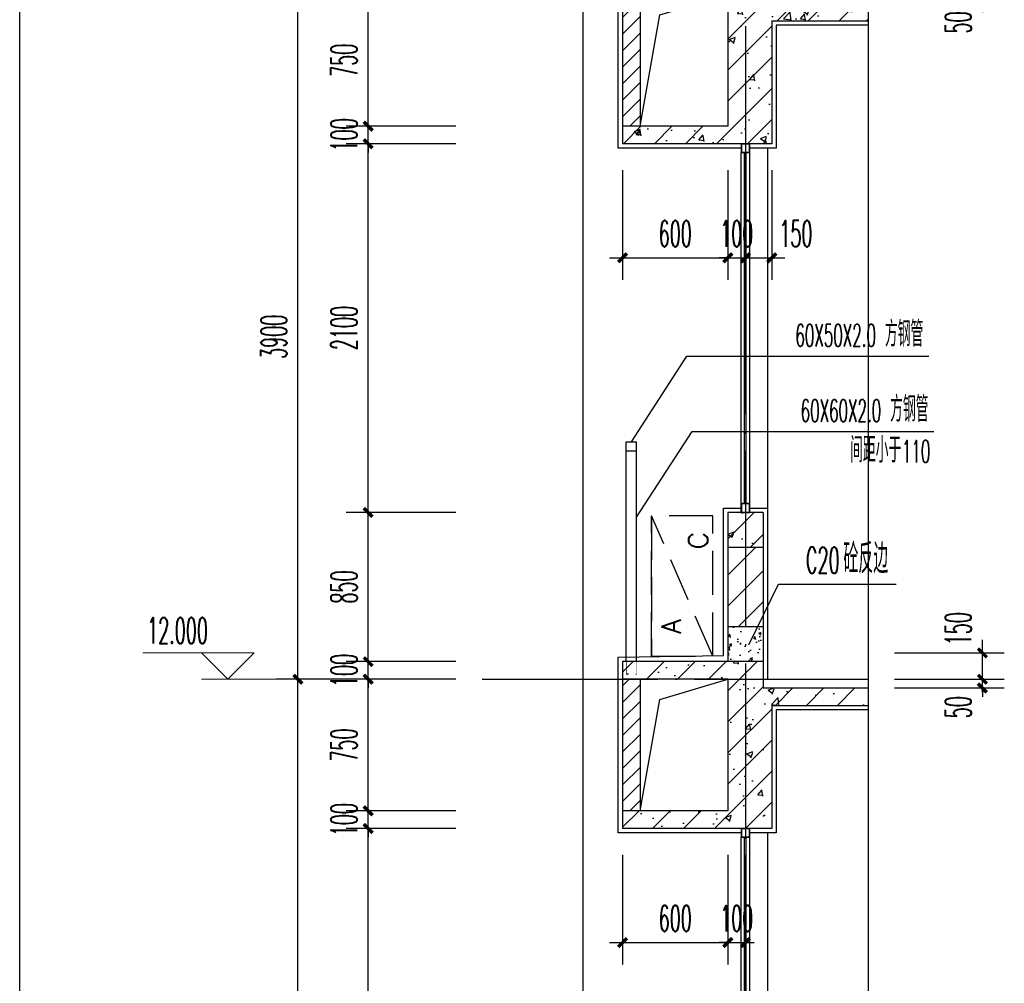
# Model space of a CAD drawing. Extents: x 1779708 to 7299578, y -1121471 to 88434.
# Tile 951 of 1056: x 6958019 to 6963630, y -960974 to -955486. Entities that reach past the tile are written whole.
import ezdxf

# ---------------------------------------------------------------- set-up
doc = ezdxf.new("R2010")
doc.units = 0
doc.header["$LTSCALE"] = 1000
doc.header["$MEASUREMENT"] = 0
doc.linetypes.add('DASH', pattern=[0.35, 0.25, -0.1])
doc.linetypes.add('DOTE', pattern=[2.42, 2, -0.2, 0.02, -0.2])
doc.layers.get('0').update_dxf_attribs({"linetype": 'CONTINUOUS'})
doc.layers.get('Defpoints').update_dxf_attribs({"linetype": 'CONTINUOUS'})
for name, color, linetype in [('AXIS', 3, 'CONTINUOUS'), ('DIM_LEAD', 3, 'CONTINUOUS'), ('DIM_SYMB', 3, 'CONTINUOUS'), ('DOTE', 1, 'DOTE'), ('J-空调', 64, 'CONTINUOUS'), ('PUB_TAB', 7, 'CONTINUOUS'), ('PUB_TEXT', 7, 'CONTINUOUS'), ('WALL', 255, 'CONTINUOUS'), ('WINDOW', 2, 'CONTINUOUS'), ('填充细线', 8, 'CONTINUOUS'), ('栏杆', 6, 'CONTINUOUS'), ('粉刷线', 213, 'CONTINUOUS'), ('装修层线', 2, 'CONTINUOUS')]:
    doc.layers.add(name, color=color, linetype=linetype)
doc.layers.add('DIM_ELEV', color=3, linetype='CONTINUOUS', lineweight=13)
doc.styles.add('_TCH_DIM', font='SIMPLEX.shx', dxfattribs={"width": 0.7, "bigfont": 'GBCBIG.shx'})
doc.styles.add('_TCH_DIM_T3', font='SIMPLEX.shx', dxfattribs={"width": 0.494118, "bigfont": 'GBCBIG.shx'})
doc.styles.add('dim_font', font='SIMPLEX.shx', dxfattribs={"width": 0.8})
doc.dimstyles.new('_TCH_ARCH&&50', dxfattribs={"dimtxt": 148.75, "dimasz": 50, "dimexe": 125, "dimexo": 150, "dimgap": 63.125, "dimtad": 1, "dimdec": 0, "dimzin": 0, "dimdsep": 46, "dimtxsty": '_TCH_DIM_T3', "dimblk": 'ARCHTICK', "dimcen": 0.09, "dimdle": 75, "dimclrt": 7, "dimazin": 2, "dimtfac": 1, "dimtdec": 0, "dimtix": 1, "dimtmove": 2, "dimatfit": 3, "dimfxl": 250, "dimtolj": 1, "dimtzin": 0, "dimarcsym": 0})
pattern_1 = [(45, (0, 0), (-88.3883476, 88.3883476), []), (50, (0, 0), (358.630091, -31.376067), [37.5, -412.5]), (355, (0, 0), (-69.375667, 376.096067), [30, -330]), (100.4514, (29.9, -2.6), (289.254691, 344.719771), [31.870095, -350.571056]), (46.1842, (0, 100), (533.620524, -82.759507), [56.25, -618.75]), (96.6356, (44.47, 93.1), (467.331353, 487.058935), [47.805144, -525.8565]), (351.1842, (0, 100), (467.330973, 487.0593), [45, -495]), (21, (50, 75), (298.453526, -201.309445), [37.5, -412.5]), (326, (50, 75), (121.657666, 362.575023), [30, -330]), (71.4514, (74.87, 58.22), (420.111314, 161.265248), [31.870095, -350.571056]), (37.5, (0, 0), (6.0799277, 166.446927), [0, -326, 0, -335, 0, -331.25]), (7.5, (0, 0), (131.5347687, 197.205856), [0, -191, 0, -318.5, 0, -126.25]), (327.5, (-111.5, 0), (266.911218, -11.2774359), [0, -125, 0, -390, 0, -517.5]), (317.5, (-161.5, 0), (291.593085, 50.052491), [0, -162.5, 0, -259, 0, -367.5])]

# ---------------------------------------------------------------- blocks, each defined once
blk = doc.blocks.new('3r13ef')
at = {"layer": 'J-空调', "linetype": 'DASH'}
blk.add_line((0, 0), (800, 350), dxfattribs=at)
blk.add_lwpolyline([(800, 350), (0, 350)], close=True, dxfattribs=at)
blk.add_lwpolyline([(0, 350), (0, 0), (800, 0), (800, 350)], dxfattribs=at)
at = {"layer": 'J-空调', "style": 'dim_font'}
for s, p in [('A', (128.2, 183.7)), ('C', (609.5, 29.8))]:
    blk.add_text(s, height=109.5, dxfattribs=at).set_placement(p)
blk = doc.blocks.new('_ArchTick')
at = {"color": 0, "linetype": 'ByBlock', "const_width": 0.4}
blk.add_lwpolyline([(-0.5, -0.5), (0.5, 0.5)], dxfattribs=at)
blk = doc.blocks.new('*D1793')
at = {"layer": 'AXIS', "color": 0, "lineweight": -2, "transparency": 16777216}
for p, q in [((6959604.7, -963217.3), (6959604.7, -959167.3)), ((6960504.7, -959242.3), (6959479.7, -959242.3)), ((6960504.7, -963142.3), (6959479.7, -963142.3))]:
    blk.add_line(p, q, dxfattribs=at)
at = {"layer": 'Defpoints', "color": 0, "transparency": 16777216}
for p in [(6959604.7, -959242.3), (6960654.7, -959242.3), (6960654.7, -963142.3)]:
    blk.add_point(p, dxfattribs=at)
at = {"layer": 'AXIS', "color": 0, "lineweight": -2, "transparency": 16777216, "xscale": 50, "yscale": 50, "zscale": 50}
for p, rotation in [((6959604.7, -959242.3), 90), ((6959604.7, -963142.3), 270)]:
    blk.add_blockref('_ArchTick', p, dxfattribs=dict(at, rotation=rotation))
at = {"layer": 'AXIS', "color": 7, "transparency": 16777216, "insert": (6959467.2, -961192.3), "char_height": 148.75, "attachment_point": 5, "rotation": 90, "style": '_TCH_DIM_T3'}
blk.add_mtext('\\A1;3900', dxfattribs=at)
blk = doc.blocks.new('*D1794')
at = {"layer": 'AXIS', "color": 0, "lineweight": -2, "transparency": 16777216}
for p, q in [((6959604.7, -959317.3), (6959604.7, -955267.3)), ((6960504.7, -955342.3), (6959479.7, -955342.3)), ((6960504.7, -959242.3), (6959479.7, -959242.3))]:
    blk.add_line(p, q, dxfattribs=at)
at = {"layer": 'Defpoints', "color": 0, "transparency": 16777216}
for p in [(6959604.7, -955342.3), (6960654.7, -955342.3), (6960654.7, -959242.3)]:
    blk.add_point(p, dxfattribs=at)
at = {"layer": 'AXIS', "color": 0, "lineweight": -2, "transparency": 16777216, "xscale": 50, "yscale": 50, "zscale": 50}
for p, rotation in [((6959604.7, -955342.3), 90), ((6959604.7, -959242.3), 270)]:
    blk.add_blockref('_ArchTick', p, dxfattribs=dict(at, rotation=rotation))
at = {"layer": 'AXIS', "color": 7, "transparency": 16777216, "insert": (6959467.2, -957292.3), "char_height": 148.75, "attachment_point": 5, "rotation": 90, "style": '_TCH_DIM_T3'}
blk.add_mtext('\\A1;3900', dxfattribs=at)
blk = doc.blocks.new('*D1799')
at = {"layer": 'AXIS', "color": 0, "lineweight": -2, "transparency": 16777216}
for p, q in [((6963504.7, -959242.3), (6963504.7, -959192.3)), ((6963004.7, -959242.3), (6963629.7, -959242.3)), ((6963504.7, -959292.3), (6963504.7, -959242.3)), ((6963004.7, -959292.3), (6963629.7, -959292.3)), ((6963504.7, -959292.3), (6963504.7, -959342.3))]:
    blk.add_line(p, q, dxfattribs=at)
at = {"layer": 'Defpoints', "color": 0, "transparency": 16777216}
for p in [(6962854.7, -959242.3), (6963504.7, -959242.3), (6962854.7, -959292.3)]:
    blk.add_point(p, dxfattribs=at)
at = {"layer": 'AXIS', "color": 0, "lineweight": -2, "transparency": 16777216, "xscale": 50, "yscale": 50, "zscale": 50}
for p, rotation in [((6963504.7, -959242.3), 270), ((6963504.7, -959292.3), 90)]:
    blk.add_blockref('_ArchTick', p, dxfattribs=dict(at, rotation=rotation))
at = {"layer": 'AXIS', "color": 7, "transparency": 16777216, "insert": (6963367.2, -959401.8), "char_height": 148.75, "attachment_point": 5, "rotation": 90, "style": '_TCH_DIM_T3'}
blk.add_mtext('\\A1;50', dxfattribs=at)
blk = doc.blocks.new('*D1800')
at = {"layer": 'AXIS', "color": 0, "lineweight": -2, "transparency": 16777216}
for p, q in [((6963504.7, -959317.3), (6963504.7, -959017.3)), ((6963004.7, -959092.3), (6963629.7, -959092.3)), ((6963004.7, -959242.3), (6963629.7, -959242.3))]:
    blk.add_line(p, q, dxfattribs=at)
at = {"layer": 'Defpoints', "color": 0, "transparency": 16777216}
for p in [(6962854.7, -959092.3), (6963504.7, -959092.3), (6962854.7, -959242.3)]:
    blk.add_point(p, dxfattribs=at)
at = {"layer": 'AXIS', "color": 0, "lineweight": -2, "transparency": 16777216, "xscale": 50, "yscale": 50, "zscale": 50}
for p, rotation in [((6963504.7, -959092.3), 90), ((6963504.7, -959242.3), 270)]:
    blk.add_blockref('_ArchTick', p, dxfattribs=dict(at, rotation=rotation))
at = {"layer": 'AXIS', "color": 7, "transparency": 16777216, "insert": (6963367.2, -958954.8), "char_height": 148.75, "attachment_point": 5, "rotation": 90, "style": '_TCH_DIM_T3'}
blk.add_mtext('\\A1;150', dxfattribs=at)
blk = doc.blocks.new('*D1801')
at = {"layer": 'AXIS', "color": 0, "lineweight": -2, "transparency": 16777216}
for p, q in [((6963504.7, -955342.3), (6963504.7, -955292.3)), ((6963004.7, -955342.3), (6963629.7, -955342.3)), ((6963504.7, -955392.3), (6963504.7, -955342.3)), ((6963004.7, -955392.3), (6963629.7, -955392.3)), ((6963504.7, -955392.3), (6963504.7, -955442.3))]:
    blk.add_line(p, q, dxfattribs=at)
at = {"layer": 'Defpoints', "color": 0, "transparency": 16777216}
for p in [(6962854.7, -955342.3), (6963504.7, -955342.3), (6962854.7, -955392.3)]:
    blk.add_point(p, dxfattribs=at)
at = {"layer": 'AXIS', "color": 0, "lineweight": -2, "transparency": 16777216, "xscale": 50, "yscale": 50, "zscale": 50}
for p, rotation in [((6963504.7, -955342.3), 270), ((6963504.7, -955392.3), 90)]:
    blk.add_blockref('_ArchTick', p, dxfattribs=dict(at, rotation=rotation))
at = {"layer": 'AXIS', "color": 7, "transparency": 16777216, "insert": (6963367.2, -955501.8), "char_height": 148.75, "attachment_point": 5, "rotation": 90, "style": '_TCH_DIM_T3'}
blk.add_mtext('\\A1;50', dxfattribs=at)
blk = doc.blocks.new('*D1810')
at = {"layer": 'AXIS', "color": 0, "lineweight": -2, "transparency": 16777216}
for p, q in [((6961454.7, -960242.3), (6961454.7, -960867.3)), ((6962054.7, -960242.3), (6962054.7, -960867.3)), ((6961379.7, -960742.3), (6962129.7, -960742.3))]:
    blk.add_line(p, q, dxfattribs=at)
at = {"layer": 'Defpoints', "color": 0, "transparency": 16777216}
for p in [(6961454.7, -960092.3), (6962054.7, -960092.3), (6962054.7, -960742.3)]:
    blk.add_point(p, dxfattribs=at)
at = {"layer": 'AXIS', "color": 0, "lineweight": -2, "transparency": 16777216, "xscale": 50, "yscale": 50, "zscale": 50, "rotation": 180}
blk.add_blockref('_ArchTick', (6961454.7, -960742.3), dxfattribs=at)
at = {"layer": 'AXIS', "color": 0, "lineweight": -2, "transparency": 16777216, "xscale": 50, "yscale": 50, "zscale": 50}
blk.add_blockref('_ArchTick', (6962054.7, -960742.3), dxfattribs=at)
at = {"layer": 'AXIS', "color": 7, "transparency": 16777216, "insert": (6961754.7, -960604.8), "char_height": 148.75, "attachment_point": 5, "style": '_TCH_DIM_T3'}
blk.add_mtext('\\A1;600', dxfattribs=at)
blk = doc.blocks.new('*D1811')
at = {"layer": 'AXIS', "color": 0, "lineweight": -2, "transparency": 16777216}
for p, q in [((6962054.7, -960242.3), (6962054.7, -960867.3)), ((6962154.7, -960242.3), (6962154.7, -960867.3)), ((6962054.7, -960742.3), (6962004.7, -960742.3)), ((6962054.7, -960742.3), (6962154.7, -960742.3)), ((6962154.7, -960742.3), (6962204.7, -960742.3))]:
    blk.add_line(p, q, dxfattribs=at)
at = {"layer": 'Defpoints', "color": 0, "transparency": 16777216}
for p in [(6962054.7, -960092.3), (6962154.7, -960092.3), (6962154.7, -960742.3)]:
    blk.add_point(p, dxfattribs=at)
at = {"layer": 'AXIS', "color": 0, "lineweight": -2, "transparency": 16777216, "xscale": 50, "yscale": 50, "zscale": 50}
blk.add_blockref('_ArchTick', (6962054.7, -960742.3), dxfattribs=at)
at = {"layer": 'AXIS', "color": 0, "lineweight": -2, "transparency": 16777216, "xscale": 50, "yscale": 50, "zscale": 50, "rotation": 180}
blk.add_blockref('_ArchTick', (6962154.7, -960742.3), dxfattribs=at)
at = {"layer": 'AXIS', "color": 7, "transparency": 16777216, "insert": (6962104.7, -960604.8), "char_height": 148.75, "attachment_point": 5, "style": '_TCH_DIM_T3'}
blk.add_mtext('\\A1;100', dxfattribs=at)
blk = doc.blocks.new('*D1815')
at = {"layer": 'AXIS', "color": 0, "lineweight": -2, "transparency": 16777216}
for p, q in [((6960004.7, -962267.3), (6960004.7, -960017.3)), ((6960504.7, -960092.3), (6959879.7, -960092.3)), ((6960504.7, -962192.3), (6959879.7, -962192.3))]:
    blk.add_line(p, q, dxfattribs=at)
at = {"layer": 'Defpoints', "color": 0, "transparency": 16777216}
for p in [(6960004.7, -960092.3), (6960654.7, -960092.3), (6960654.7, -962192.3)]:
    blk.add_point(p, dxfattribs=at)
at = {"layer": 'AXIS', "color": 0, "lineweight": -2, "transparency": 16777216, "xscale": 50, "yscale": 50, "zscale": 50}
for p, rotation in [((6960004.7, -960092.3), 90), ((6960004.7, -962192.3), 270)]:
    blk.add_blockref('_ArchTick', p, dxfattribs=dict(at, rotation=rotation))
at = {"layer": 'AXIS', "color": 7, "transparency": 16777216, "insert": (6959867.2, -961142.3), "char_height": 148.75, "attachment_point": 5, "rotation": 90, "style": '_TCH_DIM_T3'}
blk.add_mtext('\\A1;2100', dxfattribs=at)
blk = doc.blocks.new('*D1816')
at = {"layer": 'AXIS', "color": 0, "lineweight": -2, "transparency": 16777216}
for p, q in [((6960004.7, -959992.3), (6960004.7, -959942.3)), ((6960504.7, -959992.3), (6959879.7, -959992.3)), ((6960004.7, -960092.3), (6960004.7, -959992.3)), ((6960504.7, -960092.3), (6959879.7, -960092.3)), ((6960004.7, -960092.3), (6960004.7, -960142.3))]:
    blk.add_line(p, q, dxfattribs=at)
at = {"layer": 'Defpoints', "color": 0, "transparency": 16777216}
for p in [(6960004.7, -959992.3), (6960654.7, -959992.3), (6960654.7, -960092.3)]:
    blk.add_point(p, dxfattribs=at)
at = {"layer": 'AXIS', "color": 0, "lineweight": -2, "transparency": 16777216, "xscale": 50, "yscale": 50, "zscale": 50}
for p, rotation in [((6960004.7, -959992.3), 270), ((6960004.7, -960092.3), 90)]:
    blk.add_blockref('_ArchTick', p, dxfattribs=dict(at, rotation=rotation))
at = {"layer": 'AXIS', "color": 7, "transparency": 16777216, "insert": (6959867.2, -960042.3), "char_height": 148.75, "attachment_point": 5, "rotation": 90, "style": '_TCH_DIM_T3'}
blk.add_mtext('\\A1;100', dxfattribs=at)
blk = doc.blocks.new('*D1817')
at = {"layer": 'AXIS', "color": 0, "lineweight": -2, "transparency": 16777216}
for p, q in [((6960004.7, -960067.3), (6960004.7, -959167.3)), ((6960504.7, -959242.3), (6959879.7, -959242.3)), ((6960504.7, -959992.3), (6959879.7, -959992.3))]:
    blk.add_line(p, q, dxfattribs=at)
at = {"layer": 'Defpoints', "color": 0, "transparency": 16777216}
for p in [(6960004.7, -959242.3), (6960654.7, -959242.3), (6960654.7, -959992.3)]:
    blk.add_point(p, dxfattribs=at)
at = {"layer": 'AXIS', "color": 0, "lineweight": -2, "transparency": 16777216, "xscale": 50, "yscale": 50, "zscale": 50}
for p, rotation in [((6960004.7, -959242.3), 90), ((6960004.7, -959992.3), 270)]:
    blk.add_blockref('_ArchTick', p, dxfattribs=dict(at, rotation=rotation))
at = {"layer": 'AXIS', "color": 7, "transparency": 16777216, "insert": (6959867.2, -959617.3), "char_height": 148.75, "attachment_point": 5, "rotation": 90, "style": '_TCH_DIM_T3'}
blk.add_mtext('\\A1;750', dxfattribs=at)
blk = doc.blocks.new('*D1818')
at = {"layer": 'AXIS', "color": 0, "lineweight": -2, "transparency": 16777216}
for p, q in [((6960004.7, -959142.3), (6960004.7, -959092.3)), ((6960504.7, -959142.3), (6959879.7, -959142.3)), ((6960004.7, -959242.3), (6960004.7, -959142.3)), ((6960504.7, -959242.3), (6959879.7, -959242.3)), ((6960004.7, -959242.3), (6960004.7, -959292.3))]:
    blk.add_line(p, q, dxfattribs=at)
at = {"layer": 'Defpoints', "color": 0, "transparency": 16777216}
for p in [(6960004.7, -959142.3), (6960654.7, -959142.3), (6960654.7, -959242.3)]:
    blk.add_point(p, dxfattribs=at)
at = {"layer": 'AXIS', "color": 0, "lineweight": -2, "transparency": 16777216, "xscale": 50, "yscale": 50, "zscale": 50}
for p, rotation in [((6960004.7, -959142.3), 270), ((6960004.7, -959242.3), 90)]:
    blk.add_blockref('_ArchTick', p, dxfattribs=dict(at, rotation=rotation))
at = {"layer": 'AXIS', "color": 7, "transparency": 16777216, "insert": (6959867.2, -959192.3), "char_height": 148.75, "attachment_point": 5, "rotation": 90, "style": '_TCH_DIM_T3'}
blk.add_mtext('\\A1;100', dxfattribs=at)
blk = doc.blocks.new('*D1819')
at = {"layer": 'AXIS', "color": 0, "lineweight": -2, "transparency": 16777216}
for p, q in [((6960004.7, -959217.3), (6960004.7, -958217.3)), ((6960504.7, -958292.3), (6959879.7, -958292.3)), ((6960504.7, -959142.3), (6959879.7, -959142.3))]:
    blk.add_line(p, q, dxfattribs=at)
at = {"layer": 'Defpoints', "color": 0, "transparency": 16777216}
for p in [(6960004.7, -958292.3), (6960654.7, -958292.3), (6960654.7, -959142.3)]:
    blk.add_point(p, dxfattribs=at)
at = {"layer": 'AXIS', "color": 0, "lineweight": -2, "transparency": 16777216, "xscale": 50, "yscale": 50, "zscale": 50}
for p, rotation in [((6960004.7, -958292.3), 90), ((6960004.7, -959142.3), 270)]:
    blk.add_blockref('_ArchTick', p, dxfattribs=dict(at, rotation=rotation))
at = {"layer": 'AXIS', "color": 7, "transparency": 16777216, "insert": (6959867.2, -958717.3), "char_height": 148.75, "attachment_point": 5, "rotation": 90, "style": '_TCH_DIM_T3'}
blk.add_mtext('\\A1;850', dxfattribs=at)
blk = doc.blocks.new('*D1820')
at = {"layer": 'AXIS', "color": 0, "lineweight": -2, "transparency": 16777216}
for p, q in [((6960004.7, -958367.3), (6960004.7, -956117.3)), ((6960504.7, -956192.3), (6959879.7, -956192.3)), ((6960504.7, -958292.3), (6959879.7, -958292.3))]:
    blk.add_line(p, q, dxfattribs=at)
at = {"layer": 'Defpoints', "color": 0, "transparency": 16777216}
for p in [(6960004.7, -956192.3), (6960654.7, -956192.3), (6960654.7, -958292.3)]:
    blk.add_point(p, dxfattribs=at)
at = {"layer": 'AXIS', "color": 0, "lineweight": -2, "transparency": 16777216, "xscale": 50, "yscale": 50, "zscale": 50}
for p, rotation in [((6960004.7, -956192.3), 90), ((6960004.7, -958292.3), 270)]:
    blk.add_blockref('_ArchTick', p, dxfattribs=dict(at, rotation=rotation))
at = {"layer": 'AXIS', "color": 7, "transparency": 16777216, "insert": (6959867.2, -957242.3), "char_height": 148.75, "attachment_point": 5, "rotation": 90, "style": '_TCH_DIM_T3'}
blk.add_mtext('\\A1;2100', dxfattribs=at)
blk = doc.blocks.new('*D1821')
at = {"layer": 'AXIS', "color": 0, "lineweight": -2, "transparency": 16777216}
for p, q in [((6960004.7, -956092.3), (6960004.7, -956042.3)), ((6960504.7, -956092.3), (6959879.7, -956092.3)), ((6960004.7, -956192.3), (6960004.7, -956092.3)), ((6960504.7, -956192.3), (6959879.7, -956192.3)), ((6960004.7, -956192.3), (6960004.7, -956242.3))]:
    blk.add_line(p, q, dxfattribs=at)
at = {"layer": 'Defpoints', "color": 0, "transparency": 16777216}
for p in [(6960004.7, -956092.3), (6960654.7, -956092.3), (6960654.7, -956192.3)]:
    blk.add_point(p, dxfattribs=at)
at = {"layer": 'AXIS', "color": 0, "lineweight": -2, "transparency": 16777216, "xscale": 50, "yscale": 50, "zscale": 50}
for p, rotation in [((6960004.7, -956092.3), 270), ((6960004.7, -956192.3), 90)]:
    blk.add_blockref('_ArchTick', p, dxfattribs=dict(at, rotation=rotation))
at = {"layer": 'AXIS', "color": 7, "transparency": 16777216, "insert": (6959867.2, -956142.3), "char_height": 148.75, "attachment_point": 5, "rotation": 90, "style": '_TCH_DIM_T3'}
blk.add_mtext('\\A1;100', dxfattribs=at)
blk = doc.blocks.new('*D1822')
at = {"layer": 'AXIS', "color": 0, "lineweight": -2, "transparency": 16777216}
for p, q in [((6960004.7, -956167.3), (6960004.7, -955267.3)), ((6960504.7, -955342.3), (6959879.7, -955342.3)), ((6960504.7, -956092.3), (6959879.7, -956092.3))]:
    blk.add_line(p, q, dxfattribs=at)
at = {"layer": 'Defpoints', "color": 0, "transparency": 16777216}
for p in [(6960004.7, -955342.3), (6960654.7, -955342.3), (6960654.7, -956092.3)]:
    blk.add_point(p, dxfattribs=at)
at = {"layer": 'AXIS', "color": 0, "lineweight": -2, "transparency": 16777216, "xscale": 50, "yscale": 50, "zscale": 50}
for p, rotation in [((6960004.7, -955342.3), 90), ((6960004.7, -956092.3), 270)]:
    blk.add_blockref('_ArchTick', p, dxfattribs=dict(at, rotation=rotation))
at = {"layer": 'AXIS', "color": 7, "transparency": 16777216, "insert": (6959867.2, -955717.3), "char_height": 148.75, "attachment_point": 5, "rotation": 90, "style": '_TCH_DIM_T3'}
blk.add_mtext('\\A1;750', dxfattribs=at)
blk = doc.blocks.new('*D1837')
at = {"layer": 'AXIS', "color": 0, "lineweight": -2, "transparency": 16777216}
for p, q in [((6961454.7, -956342.3), (6961454.7, -956967.3)), ((6962054.7, -956342.3), (6962054.7, -956967.3)), ((6961379.7, -956842.3), (6962129.7, -956842.3))]:
    blk.add_line(p, q, dxfattribs=at)
at = {"layer": 'Defpoints', "color": 0, "transparency": 16777216}
for p in [(6961454.7, -956192.3), (6962054.7, -956192.3), (6962054.7, -956842.3)]:
    blk.add_point(p, dxfattribs=at)
at = {"layer": 'AXIS', "color": 0, "lineweight": -2, "transparency": 16777216, "xscale": 50, "yscale": 50, "zscale": 50, "rotation": 180}
blk.add_blockref('_ArchTick', (6961454.7, -956842.3), dxfattribs=at)
at = {"layer": 'AXIS', "color": 0, "lineweight": -2, "transparency": 16777216, "xscale": 50, "yscale": 50, "zscale": 50}
blk.add_blockref('_ArchTick', (6962054.7, -956842.3), dxfattribs=at)
at = {"layer": 'AXIS', "color": 7, "transparency": 16777216, "insert": (6961754.7, -956704.8), "char_height": 148.75, "attachment_point": 5, "style": '_TCH_DIM_T3'}
blk.add_mtext('\\A1;600', dxfattribs=at)
blk = doc.blocks.new('*D1838')
at = {"layer": 'AXIS', "color": 0, "lineweight": -2, "transparency": 16777216}
for p, q in [((6962054.7, -956342.3), (6962054.7, -956967.3)), ((6962154.7, -956342.3), (6962154.7, -956967.3)), ((6962054.7, -956842.3), (6962004.7, -956842.3)), ((6962054.7, -956842.3), (6962154.7, -956842.3)), ((6962154.7, -956842.3), (6962204.7, -956842.3))]:
    blk.add_line(p, q, dxfattribs=at)
at = {"layer": 'Defpoints', "color": 0, "transparency": 16777216}
for p in [(6962054.7, -956192.3), (6962154.7, -956192.3), (6962154.7, -956842.3)]:
    blk.add_point(p, dxfattribs=at)
at = {"layer": 'AXIS', "color": 0, "lineweight": -2, "transparency": 16777216, "xscale": 50, "yscale": 50, "zscale": 50}
blk.add_blockref('_ArchTick', (6962054.7, -956842.3), dxfattribs=at)
at = {"layer": 'AXIS', "color": 0, "lineweight": -2, "transparency": 16777216, "xscale": 50, "yscale": 50, "zscale": 50, "rotation": 180}
blk.add_blockref('_ArchTick', (6962154.7, -956842.3), dxfattribs=at)
at = {"layer": 'AXIS', "color": 7, "transparency": 16777216, "insert": (6962104.7, -956704.8), "char_height": 148.75, "attachment_point": 5, "style": '_TCH_DIM_T3'}
blk.add_mtext('\\A1;100', dxfattribs=at)
blk = doc.blocks.new('*D1839')
at = {"layer": 'AXIS', "color": 0, "lineweight": -2, "transparency": 16777216}
for p, q in [((6962154.7, -956342.3), (6962154.7, -956967.3)), ((6962304.7, -956342.3), (6962304.7, -956967.3)), ((6962079.7, -956842.3), (6962379.7, -956842.3))]:
    blk.add_line(p, q, dxfattribs=at)
at = {"layer": 'Defpoints', "color": 0, "transparency": 16777216}
for p in [(6962154.7, -956192.3), (6962304.7, -956192.3), (6962304.7, -956842.3)]:
    blk.add_point(p, dxfattribs=at)
at = {"layer": 'AXIS', "color": 0, "lineweight": -2, "transparency": 16777216, "xscale": 50, "yscale": 50, "zscale": 50, "rotation": 180}
blk.add_blockref('_ArchTick', (6962154.7, -956842.3), dxfattribs=at)
at = {"layer": 'AXIS', "color": 0, "lineweight": -2, "transparency": 16777216, "xscale": 50, "yscale": 50, "zscale": 50}
blk.add_blockref('_ArchTick', (6962304.7, -956842.3), dxfattribs=at)
at = {"layer": 'AXIS', "color": 7, "transparency": 16777216, "insert": (6962442.2, -956704.8), "char_height": 148.75, "attachment_point": 5, "style": '_TCH_DIM_T3'}
blk.add_mtext('\\A1;150', dxfattribs=at)

msp = doc.modelspace()

# ---------------------------------------------------------------- hatches: boundary and pattern name
at = {"layer": '填充细线'}
h = msp.add_hatch(dxfattribs=at)
h.set_pattern_fill('钢筋混凝土', color=114, scale=50)
h.set_pattern_definition(pattern_1)
h.paths.add_polyline_path([(6962304.7, -955492.3), (6962854.7, -955492.3), (6962854.7, -955392.3), (6962254.7, -955392.3), (6962254.7, -955242.3), (6961533.5, -955242.3), (6961533.5, -955313.5, -0.037248), (6961533.5, -955313.9, -1.138002), (6961528.1, -955313.2), (6961528.1, -955314.6, 0.814816), (6961533.5, -955314.3), (6961533.5, -955242.3), (6961475.7, -955242.3), (6961475.7, -955314.3, 0.814816), (6961481.1, -955314.6), (6961481.1, -955313.2, -1.227271), (6961475.7, -955313.5), (6961475.7, -955242.3), (6961454.7, -955242.3), (6961454.7, -955342.3), (6962054.7, -955342.3), (6962054.7, -956092.3), (6961454.7, -956092.3), (6961454.7, -956192.3), (6962304.7, -956192.3)])
h = msp.add_hatch(dxfattribs=at)
h.set_pattern_fill('普通砖', color=114, scale=50)
h.set_pattern_definition([(45, (7185.29, -33552.25), (-47.02260095, 47.02260095), [])])
h.paths.add_polyline_path([(6961554.7, -955342.3), (6961454.7, -955342.3), (6961454.7, -956092.3), (6961554.7, -956092.3)])
h = msp.add_hatch(dxfattribs=at)
h.set_pattern_fill('钢筋混凝土', color=114, scale=50)
h.set_pattern_definition([(45, (6962004.69, -958492.29), (-88.39, 88.39), []), (50, (6962004.7, -958492.3), (358.63, -31.38), [37.5, -412.5]), (355, (6962004.7, -958492.3), (-69.38, 376.1), [30, -330]), (100.45, (6962034.58, -958494.9), (289.25, 344.72), [31.87, -350.57]), (46.18, (6962004.7, -958392.3), (533.6, -82.76), [56.25, -618.75]), (96.64, (6962049.16, -958399.2), (467.33, 487.06), [47.8, -525.86]), (351.18, (6962004.7, -958392.3), (467.33, 487.06), [45, -495]), (21, (6962054.7, -958417.3), (298.45, -201.3), [37.5, -412.5]), (326, (6962054.7, -958417.3), (121.66, 362.58), [30, -330]), (71.45, (6962079.56, -958434.06), (420.1, 161.27), [31.87, -350.57]), (37.5, (6962004.69, -958492.29), (6.08, 166.447), [0, -326, 0, -335, 0, -331.25]), (7.5, (6962004.69, -958492.29), (131.53, 197.21), [0, -191, 0, -318.5, 0, -126.25]), (327.5, (6961893.19, -958492.29), (266.91, -11.277), [0, -125, 0, -390, 0, -517.5]), (317.5, (6961843.2, -958492.29), (291.59, 50.05), [0, -162.5, 0, -259, 0, -367.5])])
h.paths.add_polyline_path([(6962254.7, -958292.3), (6962054.7, -958292.3), (6962054.7, -958392.3), (6962054.7, -958492.3), (6962254.7, -958492.3)])
h = msp.add_hatch(dxfattribs=at)
h.set_pattern_fill('普通砖', color=114, scale=50)
h.set_pattern_definition([(45, (6962054.69, -959002.53), (-88.388, 88.388), [])])
h.paths.add_polyline_path([(6962054.7, -958942.3), (6962254.7, -958942.3), (6962254.7, -958492.3), (6962054.7, -958492.3)])
h = msp.add_hatch(dxfattribs=at)
h.set_pattern_fill('混凝土', color=114, scale=20)
h.set_pattern_definition([(50, (0, 0), (143.4520365, -12.550427), [15, -165]), (355, (0, 0), (-27.7502667, 150.4384267), [12, -132]), (100.4514, (11.95, -1.05), (115.7018763, 137.8879084), [12.748038, -140.2284224]), (46.1842, (0, 40), (213.4482097, -33.103803), [22.5, -247.5]), (96.6356, (17.79, 37.24), (186.932541, 194.823574), [19.1220576, -210.3426]), (351.1842, (0, 40), (186.932389, 194.82372), [18, -198]), (21, (20, 30), (119.3814104, -80.5237781), [15, -165]), (326, (20, 30), (48.6630664, 145.030009), [12, -132]), (71.4514, (29.95, 23.29), (168.0445257, 64.5060993), [12.748038, -140.2284224]), (37.5, (0, 0), (2.43197106, 66.57877077), [0, -130.4, 0, -134, 0, -132.5]), (7.5, (0, 0), (52.6139075, 78.8823424), [0, -76.4, 0, -127.4, 0, -50.5]), (327.5, (-44.6, 0), (106.76448723, -4.51097435), [0, -50, 0, -156, 0, -207]), (317.5, (-64.6, 0), (116.6372339, 20.0209965), [0, -65, 0, -103.6, 0, -147])])
h.paths.add_polyline_path([(6962054.7, -958942.3), (6962054.7, -959142.3), (6962254.7, -959142.3), (6962254.7, -958942.3)])
h = msp.add_hatch(dxfattribs=at)
h.set_pattern_fill('钢筋混凝土', color=114, scale=50)
h.set_pattern_definition(pattern_1)
h.paths.add_polyline_path([(6962304.7, -959392.3), (6962854.7, -959392.3), (6962854.7, -959292.3), (6962254.7, -959292.3), (6962254.7, -959142.3), (6961533.5, -959142.3), (6961533.5, -959213.5, -0.037248), (6961533.5, -959213.9, -1.138002), (6961528.1, -959213.2), (6961528.1, -959214.6, 0.814816), (6961533.5, -959214.3), (6961533.5, -959142.3), (6961475.7, -959142.3), (6961475.7, -959214.3, 0.814816), (6961481.1, -959214.6), (6961481.1, -959213.2, -1.227271), (6961475.7, -959213.5), (6961475.7, -959142.3), (6961454.7, -959142.3), (6961454.7, -959242.3), (6962054.7, -959242.3), (6962054.7, -959992.3), (6961454.7, -959992.3), (6961454.7, -960092.3), (6962304.7, -960092.3)])
h = msp.add_hatch(dxfattribs=at)
h.set_pattern_fill('普通砖', color=114, scale=50)
h.set_pattern_definition([(45, (7185.29, -37452.25), (-47.02260095, 47.02260095), [])])
h.paths.add_polyline_path([(6961554.7, -959242.3), (6961454.7, -959242.3), (6961454.7, -959992.3), (6961554.7, -959992.3)])

# ---------------------------------------------------------------- linework, layer by layer
at = {"layer": 'DIM_ELEV'}
for p, q in [((6959354.7, -959092.3), (6958721.4, -959092.3)), ((6959204.7, -959242.3), (6959054.7, -959092.3)), ((6959204.7, -959242.3), (6959354.7, -959092.3)), ((6960004.7, -959242.3), (6959054.7, -959242.3))]:
    msp.add_line(p, q, dxfattribs=at)
at = {"layer": 'DIM_LEAD'}
for p, q in [((6961504.7, -957890.8), (6961820.8, -957402.6)), ((6961820.8, -957402.6), (6963198.8, -957402.6)), ((6961534.7, -958319.3), (6961850.8, -957831.1)), ((6961850.8, -957831.1), (6963228.8, -957831.1)), ((6962173.7, -959046.3), (6962343.8, -958700.9)), ((6962173.7, -959046.3), (6962343.8, -958700.9)), ((6962343.8, -958700.9), (6963012.9, -958700.9))]:
    msp.add_line(p, q, dxfattribs=at)
at = {"layer": 'DIM_SYMB'}
msp.add_lwpolyline([(6962854.7, -945692.3), (6962854.7, -955036), (6962959.7, -955074.3), (6962749.7, -955111.3), (6962854.7, -955148.5), (6962854.7, -964492.3)], dxfattribs=at)
at = {"layer": 'DOTE', "linetype": 'DOTE', "ltscale": 0.5}
for p, q in [((6962154.7, -945842.3), (6962154.7, -964342.3)), ((6960654.7, -959242.3), (6962854.7, -959242.3))]:
    msp.add_line(p, q, dxfattribs=at)
at = {"layer": 'PUB_TAB'}
msp.add_line((6958019.2, -973350.2), (6958019.2, -944650.2), dxfattribs=at)
at = {"layer": 'WALL'}
for p, q in [((6961454.7, -955342.3), (6961454.7, -956092.3)), ((6961554.7, -955342.3), (6961554.7, -956092.3)), ((6962054.7, -955342.3), (6962054.7, -956092.3)), ((6962304.7, -955492.3), (6962304.7, -956192.3)), ((6962304.7, -955492.3), (6962854.7, -955492.3)), ((6961454.7, -956092.3), (6961454.7, -956192.3)), ((6962054.7, -956092.3), (6961454.7, -956092.3)), ((6962304.7, -956192.3), (6961454.7, -956192.3)), ((6962254.7, -958292.3), (6962054.7, -958292.3)), ((6962054.7, -958292.3), (6962054.7, -959142.3)), ((6962254.7, -958292.3), (6962254.7, -959292.3)), ((6962254.7, -958492.3), (6962054.7, -958492.3)), ((6962054.7, -958942.3), (6962254.7, -958942.3)), ((6962254.7, -959142.3), (6961454.7, -959142.3)), ((6961454.7, -959142.3), (6961454.7, -959242.3)), ((6962054.7, -959242.3), (6961454.7, -959242.3)), ((6961454.7, -959242.3), (6961454.7, -959992.3)), ((6961554.7, -959242.3), (6961554.7, -959992.3)), ((6962054.7, -959242.3), (6962054.7, -959992.3)), ((6962254.7, -959292.3), (6962854.7, -959292.3)), ((6962304.7, -959392.3), (6962304.7, -960092.3)), ((6962304.7, -959392.3), (6962854.7, -959392.3)), ((6961454.7, -959992.3), (6961454.7, -960092.3)), ((6962054.7, -959992.3), (6961454.7, -959992.3)), ((6962304.7, -960092.3), (6961454.7, -960092.3))]:
    msp.add_line(p, q, dxfattribs=at)
at = {"layer": 'WINDOW'}
for p, q in [((6962129.7, -958292.3), (6962129.7, -956242.3)), ((6962179.7, -958292.3), (6962179.7, -956242.3)), ((6962129.7, -962192.3), (6962129.7, -960142.3)), ((6962179.7, -962192.3), (6962179.7, -960142.3))]:
    msp.add_line(p, q, dxfattribs=at)
at = {"layer": 'WINDOW', "color": 4}
for p, q in [((6962149.7, -958242.3), (6962149.7, -956242.3)), ((6962159.7, -958242.3), (6962159.7, -956242.3)), ((6962149.7, -962142.3), (6962149.7, -960142.3)), ((6962159.7, -962142.3), (6962159.7, -960142.3))]:
    msp.add_line(p, q, dxfattribs=at)
at = {"layer": 'WINDOW'}
for points in [[(6962179.7, -956242.3), (6962179.7, -956192.3), (6962129.7, -956192.3), (6962129.7, -956242.3)], [(6962177.7, -956240.3), (6962177.7, -956194.3), (6962131.7, -956194.3), (6962131.7, -956240.3)], [(6962179.7, -958292.3), (6962179.7, -958242.3), (6962129.7, -958242.3), (6962129.7, -958292.3)], [(6962177.7, -958290.3), (6962177.7, -958244.3), (6962131.7, -958244.3), (6962131.7, -958290.3)], [(6962179.7, -960142.3), (6962179.7, -960092.3), (6962129.7, -960092.3), (6962129.7, -960142.3)], [(6962177.7, -960140.3), (6962177.7, -960094.3), (6962131.7, -960094.3), (6962131.7, -960140.3)]]:
    msp.add_lwpolyline(points, close=True, dxfattribs=at)
at = {"layer": '填充细线', "color": 114}
for points in [[(6961554.7, -956092.3), (6961667.5, -955458.7), (6962054.7, -955342.3)], [(6961554.7, -959992.3), (6961667.5, -959358.7), (6962054.7, -959242.3)]]:
    msp.add_lwpolyline(points, dxfattribs=at)
at = {"layer": '栏杆'}
for p, q in [((6961474.7, -957890.8), (6961534.7, -957890.8)), ((6961474.7, -957940.8), (6961474.7, -957890.8)), ((6961474.7, -957940.8), (6961534.7, -957940.8)), ((6961474.7, -959140.8), (6961474.7, -957940.8)), ((6961534.7, -957940.8), (6961534.7, -957890.8)), ((6961534.7, -959140.8), (6961534.7, -957940.8))]:
    msp.add_line(p, q, dxfattribs=at)
at = {"layer": '粉刷线'}
for p, q in [((6961229.7, -959242.3), (6961229.7, -948417.3)), ((6962279.7, -956217.3), (6962279.7, -958267.3)), ((6961229.7, -963212.3), (6961229.7, -959242.3)), ((6962254.7, -959242.3), (6962854.7, -959242.3)), ((6962279.7, -960117.3), (6962279.7, -962167.3))]:
    msp.add_line(p, q, dxfattribs=at)
for points in [[(6962129.7, -956217.3), (6961429.7, -956217.3), (6961429.7, -955217.3), (6962029.7, -955207.3), (6962029.7, -954367.3), (6962129.7, -954367.3)], [(6962854.7, -955517.3), (6962329.7, -955517.3), (6962329.7, -956217.3), (6962179.7, -956217.3)], [(6962129.7, -960117.3), (6961429.7, -960117.3), (6961429.7, -959117.3), (6962029.7, -959107.3), (6962029.7, -958267.3), (6962129.7, -958267.3)], [(6962179.7, -958267.3), (6962279.7, -958267.3), (6962279.7, -959242.3)], [(6962854.7, -959417.3), (6962329.7, -959417.3), (6962329.7, -960117.3), (6962179.7, -960117.3)]]:
    msp.add_lwpolyline(points, dxfattribs=at)
at = {"layer": '装修层线', "color": 1, "const_width": 3}
msp.add_lwpolyline([(6961454.7, -959142.3), (6961554.7, -959142.3)], dxfattribs=at)
at = {"layer": '装修层线', "color": 1, "const_width": 2.4}
for points in [[(6961475.7, -959142.3), (6961475.7, -959214.3, 0.814816), (6961481.1, -959214.6), (6961481.1, -959210.1)], [(6961533.5, -959142.3), (6961533.5, -959214.3, -0.814816), (6961528.1, -959214.6), (6961528.1, -959210.1)]]:
    msp.add_lwpolyline(points, format="xyb", dxfattribs=at)

# ---------------------------------------------------------------- block references
at = {"layer": 'J-空调', "extrusion": (0, 0, -1), "xscale": -1, "zscale": -1, "rotation": 270}
msp.add_blockref('3r13ef', (-6961969.3, -959111.8), dxfattribs=at)

# ---------------------------------------------------------------- texts
at = {"layer": 'PUB_TEXT', "color": 7, "style": '_TCH_DIM'}
for s, height, width, p in [('方钢管', 144.68, 0.7, (6962949.3, -957348)), ('60X50X2.0', 127.5, 0.494118, (6962439.3, -957348)), ('60X60X2.0', 127.5, 0.494118, (6962469.3, -957776.5)), ('方钢管', 144.68, 0.7, (6962979.3, -957776.5)), ('间距小于', 144.68, 0.7, (6962750.9, -958008.5)), ('110', 127.5, 0.494118, (6963045.8, -958008.5)), ('砼反边', 168.79, 0.7, (6962712.8, -958639.1)), ('C20', 148.75, 0.494118, (6962499.3, -958639.1)), ('12.000', 148.75, 0.494118, (6958745.2, -959039.8))]:
    msp.add_text(s, height=height, dxfattribs=dict(at, width=width)).set_placement(p)

# ---------------------------------------------------------------- dimensions: what is measured, and where the dimension line sits
at = {"layer": 'AXIS'}
for p1, p2, distance, picture, middle in [((6960654.7, -959242.3), (6960654.7, -955342.3), 1050, '*D1794', (6959467.2, -957292.3)), ((6960654.7, -956092.3), (6960654.7, -955342.3), 650, '*D1822', (6959867.2, -955717.3)), ((6960654.7, -956192.3), (6960654.7, -956092.3), 650, '*D1821', (6959867.2, -956142.3)), ((6960654.7, -958292.3), (6960654.7, -956192.3), 650, '*D1820', (6959867.2, -957242.3)), ((6961454.7, -956192.3), (6962054.7, -956192.3), -650, '*D1837', (6961754.7, -956704.8)), ((6962054.7, -956192.3), (6962154.7, -956192.3), -650, '*D1838', (6962104.7, -956704.8)), ((6960654.7, -959142.3), (6960654.7, -958292.3), 650, '*D1819', (6959867.2, -958717.3)), ((6960654.7, -959242.3), (6960654.7, -959142.3), 650, '*D1818', (6959867.2, -959192.3)), ((6960654.7, -963142.3), (6960654.7, -959242.3), 1050, '*D1793', (6959467.2, -961192.3)), ((6960654.7, -959992.3), (6960654.7, -959242.3), 650, '*D1817', (6959867.2, -959617.3)), ((6960654.7, -960092.3), (6960654.7, -959992.3), 650, '*D1816', (6959867.2, -960042.3)), ((6960654.7, -962192.3), (6960654.7, -960092.3), 650, '*D1815', (6959867.2, -961142.3)), ((6961454.7, -960092.3), (6962054.7, -960092.3), -650, '*D1810', (6961754.7, -960604.8)), ((6962054.7, -960092.3), (6962154.7, -960092.3), -650, '*D1811', (6962104.7, -960604.8))]:
    dim = msp.add_aligned_dim(p1=p1, p2=p2, distance=distance, dimstyle='_TCH_ARCH&&50', dxfattribs=at)
    dim.commit()
    dim.dimension.update_dxf_attribs({"geometry": picture, "text_midpoint": middle})
for base, p1, p2, angle, picture, middle in [((6963504.7, -955342.3), (6962854.7, -955392.3), (6962854.7, -955342.3), 90, '*D1801', (6963367.2, -955501.8)), ((6962304.7, -956842.3), (6962154.7, -956192.3), (6962304.7, -956192.3), 0, '*D1839', (6962442.2, -956704.8)), ((6963504.7, -959092.3), (6962854.7, -959242.3), (6962854.7, -959092.3), 90, '*D1800', (6963367.2, -958954.8)), ((6963504.7, -959242.3), (6962854.7, -959292.3), (6962854.7, -959242.3), 90, '*D1799', (6963367.2, -959401.8))]:
    dim = msp.add_linear_dim(base=base, p1=p1, p2=p2, angle=angle, dimstyle='_TCH_ARCH&&50', dxfattribs=at)
    dim.commit()
    dim.dimension.update_dxf_attribs({"geometry": picture, "text_midpoint": middle, "dimtype": 161})

doc.saveas('drawing.dxf')
